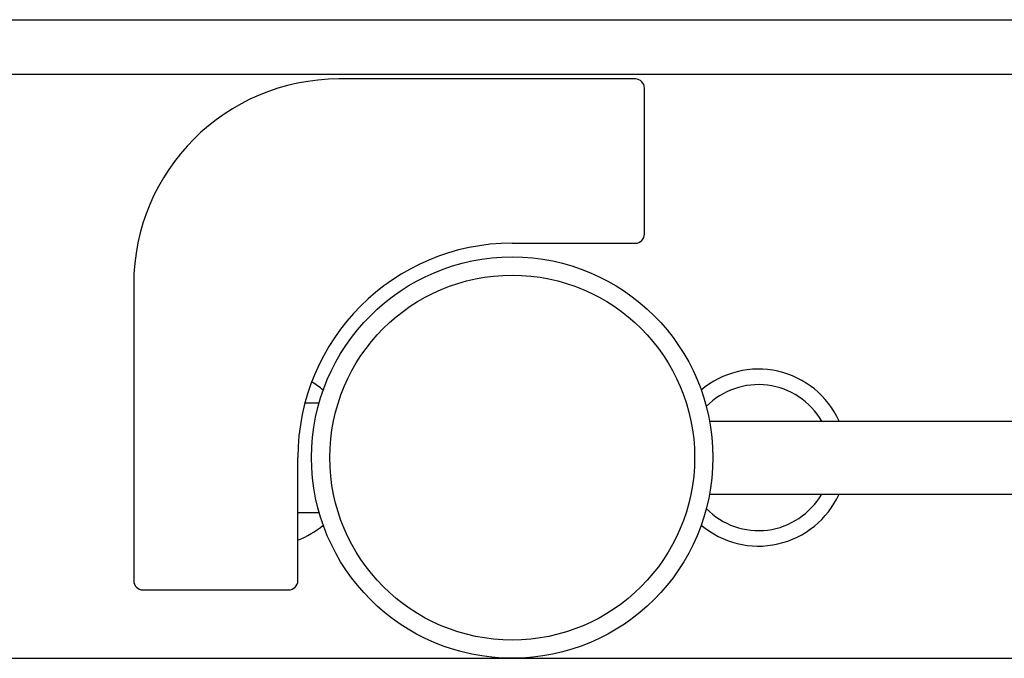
# Model space of a CAD drawing. Extents: x 1107 to 4046, y 937 to 3355.
# Tile 618 of 656: x 2160 to 2214, y 2729 to 2764. Entities that reach past the tile are written whole.
import ezdxf

# ---------------------------------------------------------------- set-up
doc = ezdxf.new("R2010")
doc.units = 0
doc.layers.add('KF_VIDA_L___C_REAR', color=7, linetype='CONTINUOUS')

# ---------------------------------------------------------------- blocks, each defined once
blk = doc.blocks.new('KF_VIDA_L___C_REAR')
at = {"layer": 'KF_VIDA_L___C_REAR'}
for p, q in [((-61.5, 1075), (61.5, 1075)), ((61.5, 1072), (-61.5, 1072)), ((61.5, 1072), (-61.5, 1072)), ((6.75, 1071.75), (-9.5, 1071.75)), ((7.25, 1063.25), (7.25, 1071.25)), ((0, 1062.75), (6.75, 1062.75)), ((-20.75, 1060.5), (-20.75, 1044.25)), ((-11.360568, 1054), (-10.583005, 1054)), ((10.816654, 1053), (47.98, 1053)), ((-11.75, 1044.25), (-11.75, 1051)), ((10.816654, 1049), (47.98, 1049)), ((-11.75, 1048), (-10.583005, 1048)), ((-20.25, 1043.75), (-12.25, 1043.75)), ((-62, 1040), (62, 1040))]:
    blk.add_line(p, q, dxfattribs=at)
for radius in [11, 10]:
    blk.add_circle((0, 1051), radius, dxfattribs=at)
for centre, radius, start, end in [((-9.5, 1060.5), 11.25, 90, 180), ((6.75, 1071.25), 0.5, 0, 90), ((6.75, 1063.25), 0.5, 270, 0), ((0, 1051), 11.75, 90, 180), ((13.5, 1051), 4.85, 24.353873, 130.3432581), ((-13.5, 1051), 4.85, 49.6567419, 58.8642445), ((13.5, 1051), 4, 30, 135.6659687), ((13.5, 1051), 4.85, 229.6567419, 335.646127), ((13.5, 1051), 4, 224.3340313, 330), ((-13.5, 1051), 4.85, 291.1508549, 310.3432581), ((-20.25, 1044.25), 0.5, 180, 270), ((-12.25, 1044.25), 0.5, 270, 0)]:
    blk.add_arc(centre, radius, start, end, dxfattribs=at)

msp = doc.modelspace()

# ---------------------------------------------------------------- block references
at = {"layer": 'KF_VIDA_L___C_REAR'}
msp.add_blockref('KF_VIDA_L___C_REAR', (2186.979, 1689.213), dxfattribs=at)

doc.saveas('drawing.dxf')
